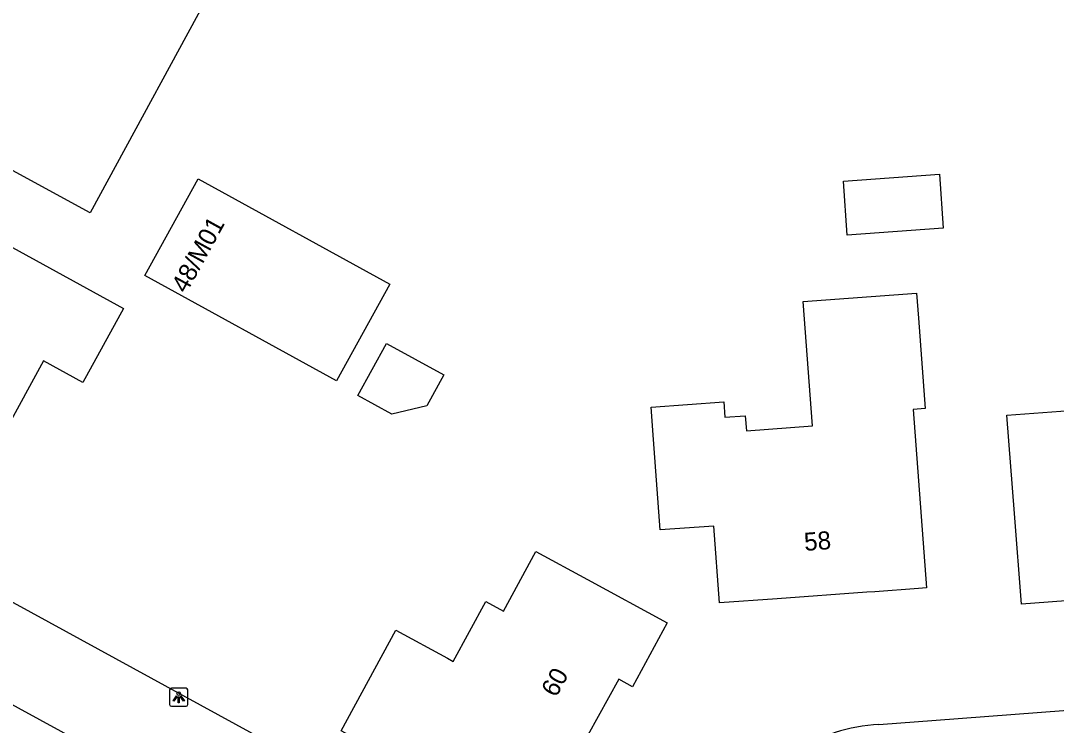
# Model space of a CAD drawing. Extents: x 160457 to 162082, y 388340 to 389736.
# Drawn here: x 160601.7 to 160658.8, y 389421.7 to 389460.6 of the extents above; entities that cross this region are included whole.
import ezdxf

# ---------------------------------------------------------------- set-up
doc = ezdxf.new("R2010")
doc.units = 0
for name, color, linetype in [('IMGEO_Lichtpunt', 7, 'Continuous'), ('IMGEO_Pand', 7, 'Continuous'), ('IMGEO_Pand_nummerreeks', 7, 'Continuous'), ('IMGEO_Voetpad_open', 7, 'Continuous')]:
    doc.layers.add(name, color=color, linetype=linetype)

msp = doc.modelspace()

# ---------------------------------------------------------------- linework, layer by layer
at = {"layer": 'IMGEO_Lichtpunt'}
for p, q in [((160609.924, 389423.699), (160609.924, 389422.892)), ((160609.924, 389423.699), (160609.924, 389422.892)), ((160610.826, 389423.794), (160610.018, 389423.794)), ((160610.826, 389423.794), (160610.018, 389423.794)), ((160610.92, 389422.892), (160610.92, 389423.699)), ((160610.92, 389422.892), (160610.92, 389423.699)), ((160610.018, 389422.798), (160610.826, 389422.798)), ((160610.018, 389422.798), (160610.826, 389422.798))]:
    msp.add_line(p, q, dxfattribs=at)
for points in [[(160610.298, 389423.363), (160610.337, 389423.335), (160610.149, 389423.073), (160610.111, 389423.1), (160610.298, 389423.363)], [(160610.4, 389423.315), (160610.447, 389423.315), (160610.447, 389422.993), (160610.4, 389422.993), (160610.4, 389423.315)], [(160610.51, 389423.335), (160610.548, 389423.362), (160610.735, 389423.1), (160610.696, 389423.072), (160610.51, 389423.335)]]:
    msp.add_lwpolyline(points, dxfattribs=at)
msp.add_circle((160610.423, 389423.497), 0.0994, dxfattribs=at)
for centre, start, end in [((160610.018, 389423.699), 90, 180), ((160610.018, 389423.699), 90, 180), ((160610.826, 389423.699), 0, 90), ((160610.826, 389423.699), 0, 90), ((160610.018, 389422.892), 180, 270), ((160610.018, 389422.892), 180, 270), ((160610.826, 389422.892), 270, 0), ((160610.826, 389422.892), 270, 360)]:
    msp.add_arc(centre, 0.0946, start, end, dxfattribs=at)
at = {"layer": 'IMGEO_Pand'}
for points in [[(160612.873, 389463.529), (160605.536, 389450.015), (160601.247, 389452.345), (160596.852, 389454.73), (160599.572, 389459.775), (160597.831, 389460.713), (160597.779, 389460.616), (160597.496, 389460.768), (160599.487, 389464.433), (160599.768, 389464.28), (160599.716, 389464.183), (160601.455, 389463.236), (160604.182, 389468.244), (160608.577, 389465.86), (160612.873, 389463.529)], [(160652.604, 389449.161), (160647.312, 389448.787), (160647.102, 389451.753), (160652.394, 389452.137), (160652.604, 389449.161)], [(160607.37, 389444.728), (160605.137, 389440.661), (160602.972, 389441.85), (160598.709, 389434.085), (160590.392, 389438.652), (160592.708, 389442.884), (160592.269, 389443.124), (160593.778, 389445.881), (160594.217, 389445.641), (160594.65, 389446.431), (160592.894, 389447.392), (160595.118, 389451.455), (160607.37, 389444.728)], [(160622.069, 389446.081), (160619.132, 389440.752), (160608.556, 389446.558), (160611.493, 389451.888), (160622.069, 389446.081)], [(160651.137, 389445.576), (160651.239, 389444.199), (160651.606, 389439.212), (160650.95, 389439.164), (160651.676, 389429.32), (160651.243, 389429.289), (160648.824, 389429.114), (160648.399, 389429.083), (160643.438, 389428.724), (160640.256, 389428.494), (160639.957, 389432.735), (160636.993, 389432.526), (160636.626, 389437.513), (160636.494, 389439.288), (160640.492, 389439.582), (160640.554, 389438.737), (160641.687, 389438.821), (160641.749, 389437.986), (160645.388, 389438.254), (160644.882, 389445.115), (160651.137, 389445.576)], [(160668.408, 389439.429), (160667.522, 389439.359), (160667.729, 389436.721), (160668.615, 389436.791), (160668.652, 389436.33), (160669.042, 389431.345), (160664.537, 389430.985), (160664.615, 389430), (160663.193, 389429.887), (160663.376, 389427.599), (160660.195, 389427.331), (160660.099, 389428.662), (160656.932, 389428.434), (160656.546, 389433.42), (160656.123, 389438.857), (160660.583, 389439.179), (160660.212, 389444.323), (160667.979, 389444.904), (160668.408, 389439.429)], [(160625.043, 389441.066), (160624.113, 389439.371), (160622.185, 389438.901), (160620.308, 389439.931), (160621.884, 389442.801), (160625.043, 389441.066)], [(160637.371, 389427.398), (160635.47, 389423.868), (160634.701, 389424.291), (160633.005, 389421.208), (160634.036, 389420.641), (160631.02, 389415.114), (160622.229, 389419.895), (160619.385, 389421.441), (160622.404, 389426.992), (160625.248, 389425.445), (160625.573, 389425.269), (160627.369, 389428.571), (160628.344, 389428.04), (160630.135, 389431.334), (160632.979, 389429.787), (160637.371, 389427.398)]]:
    msp.add_lwpolyline(points, dxfattribs=at)
at = {"layer": 'IMGEO_Voetpad_open'}
for points in [[(160581.612, 389439.277), (160636.917, 389409.035)], [(160579.191, 389434.928), (160634.516, 389404.696)], [(160649.061, 389421.788), (160652.214, 389422.028), (160705.021, 389426.04), (160732.964, 389428.176), (160734.478, 389428.273)]]:
    msp.add_lwpolyline(points, dxfattribs=at)
msp.add_arc((160649.435, 389412.851), 8.944, 92.394, 123.9847, dxfattribs=at)

# ---------------------------------------------------------------- texts
at = {"layer": 'IMGEO_Pand_nummerreeks'}
for s, rotation, p in [('48/M01', 61.1461, (160610.839, 389445.52)), ('58', 4.137, (160644.963, 389431.36)), ('60', 61.1842, (160631.248, 389423.242))]:
    msp.add_text(s, height=1, rotation=rotation, dxfattribs=at).set_placement(p)

doc.saveas('drawing.dxf')
